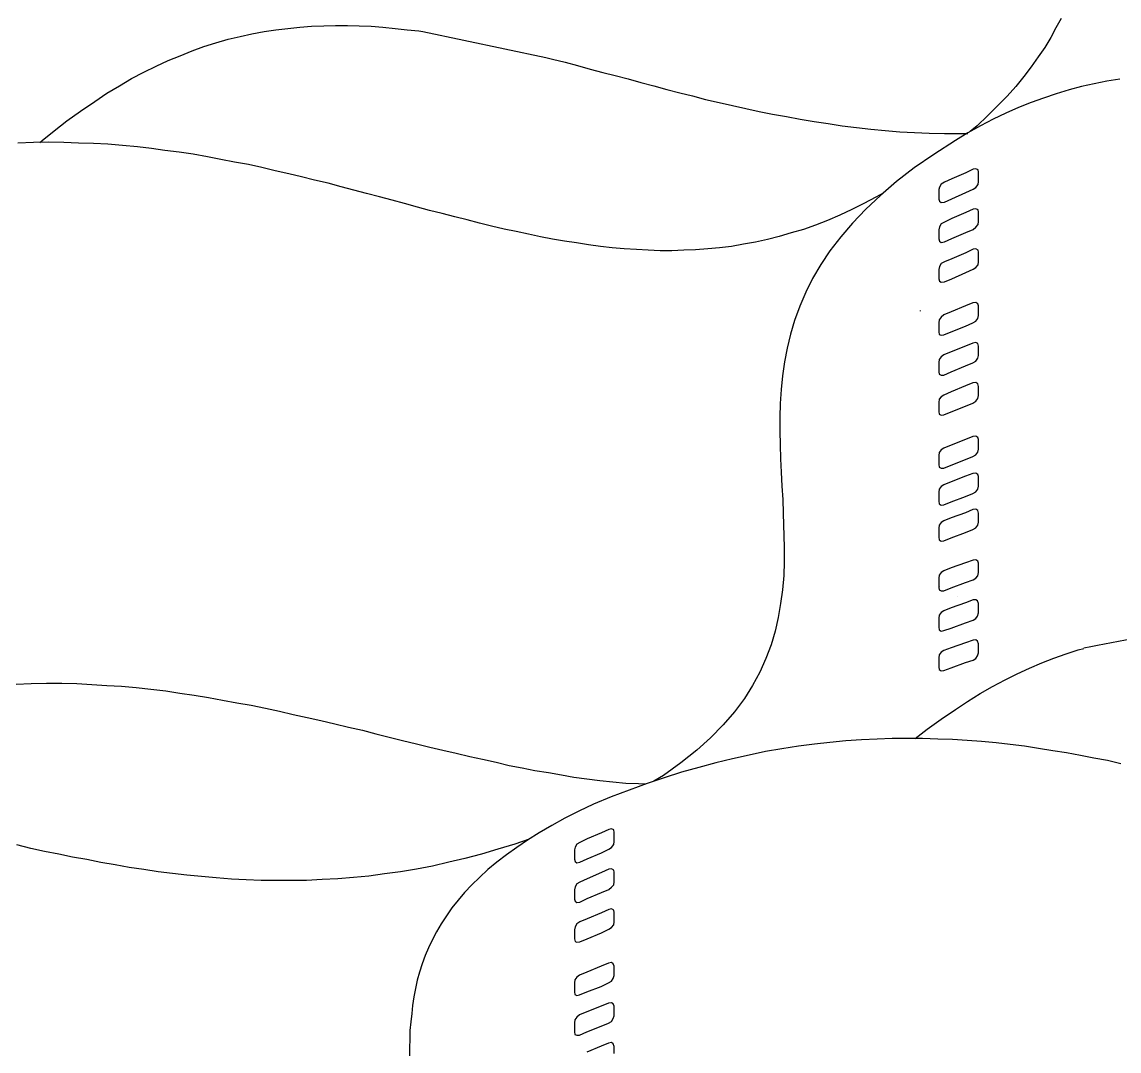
# Model space of a CAD drawing. Extents: x 638850 to 644908, y 297188 to 298900.
# Drawn here: x 639259.89 to 639299.07, y 297750.75 to 297787.5 of the extents above; entities that cross this region are included whole.
import ezdxf

# ---------------------------------------------------------------- set-up
doc = ezdxf.new("R2010")
doc.units = 0
for name, color, linetype in [('1', 7, 'Continuous'), ('16', 7, 'Continuous'), ('18', 7, 'Continuous'), ('2', 7, 'Continuous')]:
    doc.layers.add(name, color=color, linetype=linetype)

msp = doc.modelspace()

# ---------------------------------------------------------------- linework, layer by layer
at = {"layer": '1'}
msp.add_arc((639304.025, 297736.881), 28.925, 94.4334, 102.4037, dxfattribs=at)
at = {"layer": '16'}
msp.add_line((639291.978, 297777.171), (639291.978, 297777.191), dxfattribs=at)
for points in [[(639293.864, 297781.529), (639293.959, 297781.588), (639294.034, 297781.696), (639294.051, 297781.807), (639294.051, 297781.807), (639294.051, 297781.883), (639294.051, 297782.053), (639294.051, 297782.131), (639294.051, 297782.131), (639294.034, 297782.223), (639293.959, 297782.252), (639293.864, 297782.239), (639293.864, 297782.239), (639293.602, 297782.115), (639293.092, 297781.899), (639292.83, 297781.775), (639292.83, 297781.775), (639292.722, 297781.712), (639292.66, 297781.604), (639292.63, 297781.513), (639292.63, 297781.513), (639292.63, 297781.421), (639292.63, 297781.264), (639292.63, 297781.172), (639292.63, 297781.172), (639292.66, 297781.094), (639292.722, 297781.048), (639292.83, 297781.064), (639292.83, 297781.064), (639293.092, 297781.189), (639293.602, 297781.405), (639293.864, 297781.529), (639293.864, 297781.529), (639293.864, 297781.529)], [(639293.864, 297780.092), (639293.959, 297780.168), (639294.034, 297780.263), (639294.051, 297780.371), (639294.051, 297780.371), (639294.051, 297780.446), (639294.051, 297780.616), (639294.051, 297780.708), (639294.051, 297780.708), (639294.034, 297780.786), (639293.959, 297780.832), (639293.864, 297780.816), (639293.864, 297780.816), (639293.602, 297780.695), (639293.092, 297780.479), (639292.83, 297780.354), (639292.83, 297780.354), (639292.722, 297780.292), (639292.66, 297780.184), (639292.63, 297780.076), (639292.63, 297780.076), (639292.63, 297779.998), (639292.63, 297779.844), (639292.63, 297779.752), (639292.63, 297779.752), (639292.66, 297779.674), (639292.722, 297779.628), (639292.83, 297779.644), (639292.83, 297779.644), (639293.092, 297779.768), (639293.602, 297779.984), (639293.864, 297780.092), (639293.864, 297780.092), (639293.864, 297780.092)], [(639293.864, 297778.672), (639293.959, 297778.734), (639294.034, 297778.826), (639294.051, 297778.934), (639294.051, 297778.934), (639294.051, 297779.026), (639294.051, 297779.183), (639294.051, 297779.274), (639294.051, 297779.274), (639294.034, 297779.353), (639293.959, 297779.399), (639293.864, 297779.382), (639293.864, 297779.382), (639293.602, 297779.258), (639293.092, 297779.042), (639292.83, 297778.934), (639292.83, 297778.934), (639292.722, 297778.872), (639292.66, 297778.764), (639292.63, 297778.656), (639292.63, 297778.656), (639292.63, 297778.58), (639292.63, 297778.424), (639292.63, 297778.332), (639292.63, 297778.332), (639292.66, 297778.24), (639292.722, 297778.208), (639292.83, 297778.224), (639292.83, 297778.224), (639293.092, 297778.332), (639293.602, 297778.548), (639293.864, 297778.672), (639293.864, 297778.672), (639293.864, 297778.672)], [(639293.851, 297776.758), (639293.959, 297776.82), (639294.021, 297776.912), (639294.051, 297777.02), (639294.051, 297777.02), (639294.051, 297777.112), (639294.051, 297777.266), (639294.051, 297777.36), (639294.051, 297777.36), (639294.021, 297777.436), (639293.959, 297777.484), (639293.851, 297777.468), (639293.851, 297777.468), (639293.586, 297777.36), (639293.079, 297777.144), (639292.814, 297777.036), (639292.814, 297777.036), (639292.722, 297776.958), (639292.644, 297776.866), (639292.63, 297776.758), (639292.63, 297776.758), (639292.63, 297776.68), (639292.63, 297776.51), (639292.63, 297776.434), (639292.63, 297776.434), (639292.644, 297776.339), (639292.722, 297776.31), (639292.814, 297776.326), (639292.814, 297776.326), (639293.079, 297776.434), (639293.586, 297776.634), (639293.851, 297776.758), (639293.851, 297776.758), (639293.851, 297776.758)], [(639293.851, 297775.322), (639293.959, 297775.384), (639294.021, 297775.492), (639294.051, 297775.583), (639294.051, 297775.583), (639294.051, 297775.675), (639294.051, 297775.829), (639294.051, 297775.924), (639294.051, 297775.924), (639294.021, 297776.015), (639293.959, 297776.048), (639293.851, 297776.032), (639293.851, 297776.032), (639293.586, 297775.924), (639293.079, 297775.721), (639292.814, 297775.613), (639292.814, 297775.613), (639292.722, 297775.538), (639292.644, 297775.443), (639292.63, 297775.335), (639292.63, 297775.335), (639292.63, 297775.259), (639292.63, 297775.089), (639292.63, 297775.011), (639292.63, 297775.011), (639292.644, 297774.919), (639292.722, 297774.89), (639292.814, 297774.89), (639292.814, 297774.89), (639293.079, 297775.011), (639293.586, 297775.214), (639293.851, 297775.322), (639293.851, 297775.322), (639293.851, 297775.322)], [(639293.851, 297773.885), (639293.959, 297773.961), (639294.021, 297774.055), (639294.051, 297774.163), (639294.051, 297774.163), (639294.051, 297774.239), (639294.051, 297774.409), (639294.051, 297774.487), (639294.051, 297774.487), (639294.021, 297774.579), (639293.959, 297774.625), (639293.851, 297774.611), (639293.851, 297774.611), (639293.586, 297774.503), (639293.079, 297774.285), (639292.814, 297774.177), (639292.814, 297774.177), (639292.722, 297774.117), (639292.644, 297774.023), (639292.63, 297773.915), (639292.63, 297773.915), (639292.63, 297773.839), (639292.63, 297773.669), (639292.63, 297773.591), (639292.63, 297773.591), (639292.644, 297773.499), (639292.722, 297773.453), (639292.814, 297773.467), (639292.814, 297773.467), (639293.079, 297773.575), (639293.586, 297773.777), (639293.851, 297773.885), (639293.851, 297773.885), (639293.851, 297773.885)], [(639293.851, 297771.984), (639293.959, 297772.046), (639294.021, 297772.138), (639294.051, 297772.246), (639294.051, 297772.246), (639294.051, 297772.341), (639294.051, 297772.495), (639294.051, 297772.586), (639294.051, 297772.586), (639294.021, 297772.665), (639293.959, 297772.711), (639293.851, 297772.694), (639293.851, 297772.694), (639293.586, 297772.586), (639293.079, 297772.387), (639292.814, 297772.279), (639292.814, 297772.279), (639292.722, 297772.217), (639292.644, 297772.125), (639292.63, 297772.017), (639292.63, 297772.017), (639292.63, 297771.938), (639292.63, 297771.768), (639292.63, 297771.693), (639292.63, 297771.693), (639292.644, 297771.598), (639292.722, 297771.569), (639292.814, 297771.569), (639292.814, 297771.569), (639293.079, 297771.677), (639293.586, 297771.876), (639293.851, 297771.984), (639293.851, 297771.984), (639293.851, 297771.984)], [(639293.851, 297770.66), (639293.959, 297770.722), (639294.021, 297770.813), (639294.051, 297770.921), (639294.051, 297770.921), (639294.051, 297771.016), (639294.051, 297771.17), (639294.051, 297771.262), (639294.051, 297771.262), (639294.021, 297771.34), (639293.959, 297771.386), (639293.851, 297771.37), (639293.851, 297771.37), (639293.586, 297771.278), (639293.079, 297771.078), (639292.814, 297770.97), (639292.814, 297770.97), (639292.722, 297770.908), (639292.644, 297770.813), (639292.63, 297770.705), (639292.63, 297770.705), (639292.63, 297770.63), (639292.63, 297770.46), (639292.63, 297770.381), (639292.63, 297770.381), (639292.644, 297770.29), (639292.722, 297770.244), (639292.814, 297770.26), (639292.814, 297770.26), (639293.079, 297770.368), (639293.586, 297770.552), (639293.851, 297770.66), (639293.851, 297770.66), (639293.851, 297770.66)], [(639293.851, 297769.373), (639293.959, 297769.435), (639294.021, 297769.527), (639294.051, 297769.635), (639294.051, 297769.635), (639294.051, 297769.714), (639294.051, 297769.884), (639294.051, 297769.959), (639294.051, 297769.959), (639294.021, 297770.054), (639293.959, 297770.1), (639293.851, 297770.083), (639293.851, 297770.083), (639293.586, 297769.975), (639293.079, 297769.789), (639292.814, 297769.681), (639292.814, 297769.681), (639292.722, 297769.622), (639292.644, 297769.527), (639292.63, 297769.419), (639292.63, 297769.419), (639292.63, 297769.344), (639292.63, 297769.174), (639292.63, 297769.095), (639292.63, 297769.095), (639292.644, 297769.003), (639292.722, 297768.958), (639292.814, 297768.971), (639292.814, 297768.971), (639293.079, 297769.079), (639293.586, 297769.265), (639293.851, 297769.373), (639293.851, 297769.373), (639293.851, 297769.373)], [(639293.864, 297767.571), (639293.959, 297767.633), (639294.021, 297767.725), (639294.051, 297767.833), (639294.051, 297767.833), (639294.051, 297767.924), (639294.051, 297768.078), (639294.051, 297768.173), (639294.051, 297768.173), (639294.021, 297768.248), (639293.959, 297768.297), (639293.864, 297768.281), (639293.864, 297768.281), (639293.586, 297768.189), (639293.079, 297768.003), (639292.814, 297767.895), (639292.814, 297767.895), (639292.722, 297767.833), (639292.644, 297767.741), (639292.63, 297767.633), (639292.63, 297767.633), (639292.63, 297767.554), (639292.63, 297767.401), (639292.63, 297767.306), (639292.63, 297767.306), (639292.644, 297767.214), (639292.722, 297767.185), (639292.814, 297767.185), (639292.814, 297767.185), (639293.079, 297767.293), (639293.586, 297767.476), (639293.864, 297767.571), (639293.864, 297767.571), (639293.864, 297767.571)], [(639293.864, 297766.132), (639293.959, 297766.194), (639294.018, 297766.285), (639294.051, 297766.393), (639294.051, 297766.393), (639294.051, 297766.488), (639294.051, 297766.642), (639294.051, 297766.734), (639294.051, 297766.734), (639294.018, 297766.828), (639293.959, 297766.858), (639293.864, 297766.858), (639293.864, 297766.858), (639293.586, 297766.75), (639293.079, 297766.58), (639292.814, 297766.472), (639292.814, 297766.472), (639292.722, 297766.41), (639292.644, 297766.318), (639292.63, 297766.21), (639292.63, 297766.21), (639292.63, 297766.132), (639292.63, 297765.961), (639292.63, 297765.886), (639292.63, 297765.886), (639292.644, 297765.791), (639292.722, 297765.745), (639292.814, 297765.762), (639292.814, 297765.762), (639293.079, 297765.853), (639293.586, 297766.04), (639293.864, 297766.132), (639293.864, 297766.132), (639293.864, 297766.132)], [(639293.864, 297764.711), (639293.959, 297764.773), (639294.018, 297764.865), (639294.051, 297764.973), (639294.051, 297764.973), (639294.051, 297765.052), (639294.051, 297765.222), (639294.051, 297765.297), (639294.051, 297765.297), (639294.018, 297765.392), (639293.959, 297765.438), (639293.864, 297765.421), (639293.864, 297765.421), (639293.586, 297765.33), (639293.079, 297765.143), (639292.814, 297765.052), (639292.814, 297765.052), (639292.722, 297764.989), (639292.644, 297764.898), (639292.63, 297764.79), (639292.63, 297764.79), (639292.63, 297764.711), (639292.63, 297764.541), (639292.63, 297764.463), (639292.63, 297764.463), (639292.644, 297764.371), (639292.722, 297764.325), (639292.814, 297764.341), (639292.814, 297764.341), (639293.079, 297764.433), (639293.586, 297764.62), (639293.864, 297764.711), (639293.864, 297764.711), (639293.864, 297764.711)], [(639280.853, 297757.954), (639280.947, 297758.016), (639281.023, 297758.124), (639281.039, 297758.232), (639281.039, 297758.232), (639281.039, 297758.31), (639281.039, 297758.48), (639281.039, 297758.556), (639281.039, 297758.556), (639281.023, 297758.65), (639280.947, 297758.68), (639280.853, 297758.664), (639280.853, 297758.664), (639280.591, 297758.54), (639280.081, 297758.324), (639279.819, 297758.202), (639279.819, 297758.202), (639279.711, 297758.14), (639279.649, 297758.032), (639279.619, 297757.938), (639279.619, 297757.938), (639279.619, 297757.846), (639279.619, 297757.692), (639279.619, 297757.6), (639279.619, 297757.6), (639279.649, 297757.522), (639279.711, 297757.476), (639279.819, 297757.492), (639279.819, 297757.492), (639280.081, 297757.614), (639280.591, 297757.83), (639280.853, 297757.954), (639280.853, 297757.954), (639280.853, 297757.954)], [(639280.853, 297756.517), (639280.947, 297756.596), (639281.023, 297756.688), (639281.039, 297756.796), (639281.039, 297756.796), (639281.039, 297756.887), (639281.039, 297757.044), (639281.039, 297757.136), (639281.039, 297757.136), (639281.023, 297757.214), (639280.947, 297757.26), (639280.853, 297757.244), (639280.853, 297757.244), (639280.591, 297757.12), (639280.081, 297756.904), (639279.819, 297756.779), (639279.819, 297756.779), (639279.711, 297756.72), (639279.649, 297756.609), (639279.619, 297756.501), (639279.619, 297756.501), (639279.619, 297756.426), (639279.619, 297756.272), (639279.619, 297756.177), (639279.619, 297756.177), (639279.649, 297756.102), (639279.711, 297756.056), (639279.819, 297756.069), (639279.819, 297756.069), (639280.081, 297756.193), (639280.591, 297756.409), (639280.853, 297756.517), (639280.853, 297756.517), (639280.853, 297756.517)], [(639280.853, 297755.097), (639280.947, 297755.159), (639281.023, 297755.251), (639281.039, 297755.359), (639281.039, 297755.359), (639281.039, 297755.451), (639281.039, 297755.608), (639281.039, 297755.699), (639281.039, 297755.699), (639281.023, 297755.778), (639280.947, 297755.824), (639280.853, 297755.807), (639280.853, 297755.807), (639280.591, 297755.683), (639280.081, 297755.467), (639279.819, 297755.359), (639279.819, 297755.359), (639279.711, 297755.297), (639279.649, 297755.189), (639279.619, 297755.081), (639279.619, 297755.081), (639279.619, 297755.005), (639279.619, 297754.849), (639279.619, 297754.757), (639279.619, 297754.757), (639279.649, 297754.665), (639279.711, 297754.633), (639279.819, 297754.649), (639279.819, 297754.649), (639280.081, 297754.757), (639280.591, 297754.973), (639280.853, 297755.097), (639280.853, 297755.097), (639280.853, 297755.097)], [(639280.839, 297753.183), (639280.947, 297753.245), (639281.01, 297753.337), (639281.039, 297753.445), (639281.039, 297753.445), (639281.039, 297753.537), (639281.039, 297753.691), (639281.039, 297753.785), (639281.039, 297753.785), (639281.01, 297753.861), (639280.947, 297753.909), (639280.839, 297753.893), (639280.839, 297753.893), (639280.575, 297753.785), (639280.067, 297753.569), (639279.803, 297753.461), (639279.803, 297753.461), (639279.711, 297753.383), (639279.633, 297753.291), (639279.619, 297753.183), (639279.619, 297753.183), (639279.619, 297753.105), (639279.619, 297752.935), (639279.619, 297752.859), (639279.619, 297752.859), (639279.633, 297752.764), (639279.711, 297752.735), (639279.803, 297752.751), (639279.803, 297752.751), (639280.067, 297752.859), (639280.575, 297753.059), (639280.839, 297753.183), (639280.839, 297753.183), (639280.839, 297753.183)], [(639280.839, 297751.747), (639280.947, 297751.809), (639281.01, 297751.917), (639281.039, 297752.008), (639281.039, 297752.008), (639281.039, 297752.1), (639281.039, 297752.254), (639281.039, 297752.349), (639281.039, 297752.349), (639281.01, 297752.44), (639280.947, 297752.473), (639280.839, 297752.457), (639280.839, 297752.457), (639280.575, 297752.349), (639280.067, 297752.146), (639279.803, 297752.038), (639279.803, 297752.038), (639279.711, 297751.963), (639279.633, 297751.868), (639279.619, 297751.76), (639279.619, 297751.76), (639279.619, 297751.684), (639279.619, 297751.514), (639279.619, 297751.436), (639279.619, 297751.436), (639279.633, 297751.344), (639279.711, 297751.315), (639279.803, 297751.315), (639279.803, 297751.315), (639280.067, 297751.436), (639280.575, 297751.639), (639280.839, 297751.747), (639280.839, 297751.747), (639280.839, 297751.747)], [(639281.039, 297750.664), (639281.039, 297750.834), (639281.039, 297750.912), (639281.039, 297750.912), (639281.01, 297751.004), (639280.947, 297751.05), (639280.839, 297751.036), (639280.839, 297751.036), (639280.575, 297750.928), (639280.067, 297750.71)]]:
    msp.add_lwpolyline(points, dxfattribs=at)
at = {"layer": '18'}
for p, q in [((639292.673, 297767.343), (639292.673, 297767.343)), ((639293.299, 297766.986), (639293.299, 297766.986))]:
    msp.add_line(p, q, dxfattribs=at)
at = {"layer": '2'}
for p, q in [((639297.002, 297787.625), (639296.815, 297787.286)), ((639296.815, 297787.286), (639296.631, 297786.944)), ((639274.213, 297787.156), (639278.605, 297786.231)), ((639296.631, 297786.944), (639296.415, 297786.588)), ((639296.415, 297786.588), (639296.181, 297786.251)), ((639296.181, 297786.251), (639295.935, 297785.895)), ((639295.935, 297785.895), (639295.674, 297785.553)), ((639295.674, 297785.553), (639295.38, 297785.2)), ((639295.38, 297785.2), (639295.071, 297784.844)), ((639294.732, 297784.505), (639294.376, 297784.149)), ((639295.071, 297784.844), (639294.732, 297784.505)), ((639294.376, 297784.149), (639294.005, 297783.794)), ((639294.005, 297783.794), (639293.757, 297783.591))]:
    msp.add_line(p, q, dxfattribs=at)
for points in [[(639260.536, 297783.2), (639260.615, 297783.269), (639261.047, 297783.609), (639261.495, 297783.965), (639261.99, 297784.318), (639262.498, 297784.66), (639262.498, 297784.66), (639262.93, 297784.952), (639263.38, 297785.213), (639263.812, 297785.479), (639264.246, 297785.708), (639264.692, 297785.927), (639265.11, 297786.127), (639265.542, 297786.296), (639265.974, 297786.467), (639266.391, 297786.62), (639266.823, 297786.759), (639267.257, 297786.885), (639267.689, 297786.975), (639268.107, 297787.07), (639268.539, 297787.16), (639268.956, 297787.223), (639269.39, 297787.268), (639269.822, 297787.317), (639270.238, 297787.346), (639270.67, 297787.362), (639271.089, 297787.376), (639271.521, 297787.376), (639271.935, 297787.362), (639272.367, 297787.346), (639272.785, 297787.317), (639273.217, 297787.268), (639273.649, 297787.223), (639274.065, 297787.178), (639274.213, 297787.156)], [(639278.605, 297786.23), (639278.84, 297786.172), (639279.288, 297786.064), (639279.735, 297785.94), (639280.183, 297785.816), (639280.633, 297785.693), (639281.081, 297785.587), (639281.542, 297785.463), (639281.99, 297785.337), (639282.456, 297785.213), (639282.917, 297785.092), (639283.38, 297784.968), (639283.842, 297784.86), (639284.307, 297784.736), (639284.784, 297784.628), (639285.264, 297784.52), (639285.743, 297784.412), (639286.222, 297784.304), (639286.699, 297784.212), (639287.194, 297784.12), (639287.687, 297784.025), (639288.182, 297783.947), (639288.679, 297783.872), (639289.185, 297783.794), (639289.696, 297783.735), (639290.207, 297783.672), (639290.713, 297783.623), (639291.24, 297783.578), (639291.764, 297783.548), (639292.29, 297783.533), (639292.83, 297783.515), (639293.37, 297783.515), (639293.663, 297783.515)], [(639299.092, 297785.459), (639298.631, 297785.382), (639298.183, 297785.29), (639297.733, 297785.198), (639297.285, 297785.074), (639296.824, 297784.937), (639296.376, 297784.781), (639295.929, 297784.628), (639295.479, 297784.442), (639295.031, 297784.241), (639294.57, 297784.023), (639294.122, 297783.794), (639293.674, 297783.546), (639293.224, 297783.267), (639293.224, 297783.267), (639293.224, 297783.267)], [(639290.646, 297781.388), (639290.389, 297781.244), (639289.957, 297781.015), (639289.525, 297780.797), (639289.093, 297780.596), (639288.661, 297780.414), (639288.229, 297780.241), (639287.797, 297780.09), (639287.363, 297779.964), (639286.931, 297779.84), (639286.515, 297779.732), (639286.083, 297779.64), (639285.664, 297779.564), (639285.232, 297779.485), (639284.8, 297779.438), (639284.382, 297779.393), (639283.95, 297779.361), (639283.531, 297779.348), (639283.099, 297779.33), (639282.685, 297779.33), (639282.253, 297779.348), (639281.835, 297779.377), (639281.403, 297779.393), (639280.971, 297779.438), (639280.554, 297779.485), (639280.122, 297779.546), (639279.69, 297779.609), (639279.272, 297779.672), (639278.84, 297779.748), (639278.408, 297779.825), (639277.976, 297779.917), (639277.544, 297780.011), (639277.11, 297780.104), (639276.66, 297780.212), (639276.228, 297780.32), (639275.796, 297780.428), (639275.348, 297780.538), (639274.9, 297780.659), (639274.452, 297780.767), (639274.02, 297780.891), (639273.559, 297781.015), (639273.109, 297781.136), (639272.661, 297781.26), (639272.198, 297781.368), (639271.75, 297781.494), (639271.287, 297781.616), (639270.823, 297781.739), (639270.346, 297781.85), (639269.88, 297781.971), (639269.419, 297782.079), (639268.942, 297782.187), (639268.461, 297782.297), (639267.984, 297782.405), (639267.489, 297782.498), (639266.994, 297782.59), (639266.514, 297782.682), (639266.004, 297782.777), (639265.509, 297782.851), (639265.002, 297782.914), (639264.521, 297782.975), (639264.015, 297783.038), (639263.49, 297783.083), (639262.964, 297783.13), (639262.453, 297783.161), (639261.913, 297783.177), (639261.387, 297783.191), (639260.847, 297783.209), (639260.307, 297783.191), (639259.751, 297783.177)], [(639293.224, 297783.266), (639292.452, 297782.772), (639291.758, 297782.294), (639291.124, 297781.8), (639290.551, 297781.306), (639290.028, 297780.812), (639289.55, 297780.318), (639289.131, 297779.824), (639288.745, 297779.33), (639288.421, 297778.836), (639288.127, 297778.339), (639287.881, 297777.845), (639287.665, 297777.351), (639287.479, 297776.843), (639287.341, 297776.349), (639287.217, 297775.855), (639287.125, 297775.361), (639287.047, 297774.864), (639287.001, 297774.37), (639286.968, 297773.876), (639286.955, 297773.382), (639286.955, 297772.888), (639286.968, 297772.393), (639286.985, 297771.899), (639287.001, 297771.421), (639287.031, 297770.927), (639287.063, 297770.449), (639287.076, 297769.955), (639287.076, 297769.955), (639287.109, 297768.735), (639287.109, 297768.735), (639287.109, 297768.225), (639287.093, 297767.731), (639287.047, 297767.22), (639286.985, 297766.726), (639286.893, 297766.232), (639286.785, 297765.738), (639286.644, 297765.26), (639286.461, 297764.766), (639286.245, 297764.285), (639285.98, 297763.807), (639285.689, 297763.343), (639285.332, 297762.865), (639284.93, 297762.401), (639284.482, 297761.939), (639283.988, 297761.491), (639283.418, 297761.043), (639282.8, 297760.594), (639282.454, 297760.381)], [(639291.793, 297761.907), (639292.22, 297762.247), (639292.714, 297762.603), (639293.224, 297762.943), (639293.224, 297762.943), (639293.656, 297763.235), (639294.105, 297763.513), (639294.553, 297763.762), (639295.001, 297764.007), (639295.433, 297764.223), (639295.865, 297764.426), (639296.313, 297764.609), (639296.745, 297764.779), (639297.177, 297764.936), (639297.609, 297765.074), (639297.812, 297765.13)], [(639259.683, 297763.854), (639260.221, 297763.87), (639260.777, 297763.886), (639261.319, 297763.886), (639261.859, 297763.87), (639262.386, 297763.838), (639262.923, 297763.809), (639263.45, 297763.775), (639263.974, 297763.73), (639264.501, 297763.667), (639265.027, 297763.609), (639265.533, 297763.53), (639266.044, 297763.454), (639266.555, 297763.377), (639267.061, 297763.283), (639267.572, 297763.19), (639268.083, 297763.098), (639268.593, 297762.99), (639269.086, 297762.882), (639269.581, 297762.772), (639270.076, 297762.666), (639270.569, 297762.558), (639271.064, 297762.434), (639271.557, 297762.311), (639272.052, 297762.203), (639272.529, 297762.077), (639273.008, 297761.953), (639273.487, 297761.845), (639273.982, 297761.723), (639274.459, 297761.6), (639274.925, 297761.492), (639275.402, 297761.384), (639275.883, 297761.262), (639276.345, 297761.168), (639276.826, 297761.06), (639277.287, 297760.952), (639277.751, 297760.859), (639278.212, 297760.765), (639278.694, 297760.691), (639279.155, 297760.612), (639279.603, 297760.533), (639280.068, 297760.47), (639280.53, 297760.412), (639280.993, 297760.367), (639281.457, 297760.317), (639281.904, 297760.304), (639282.165, 297760.286)], [(639299.137, 297761.01), (639298.66, 297761.123), (639298.165, 297761.213), (639297.688, 297761.307), (639297.193, 297761.397), (639296.7, 297761.476), (639296.19, 297761.555), (639295.695, 297761.631), (639295.186, 297761.694), (639294.675, 297761.753), (639294.151, 297761.8), (639293.64, 297761.845), (639293.116, 297761.879), (639292.594, 297761.892), (639292.05, 297761.908), (639291.51, 297761.908), (639290.97, 297761.908), (639290.43, 297761.892), (639289.874, 297761.861), (639289.318, 297761.831), (639288.747, 297761.771), (639288.189, 297761.708), (639287.619, 297761.631), (639287.032, 297761.537), (639286.445, 297761.447), (639285.86, 297761.321), (639285.27, 297761.183), (639284.67, 297761.044), (639284.067, 297760.873), (639283.448, 297760.704), (639282.829, 297760.504), (639282.215, 297760.304), (639281.58, 297760.07), (639280.932, 297759.822), (639280.298, 297759.561), (639280.298, 297759.561), (639280.298, 297759.561), (639280.298, 297759.561), (639280.298, 297759.561), (639280.298, 297759.561), (639279.774, 297759.314), (639279.279, 297759.066), (639278.815, 297758.805), (639278.367, 297758.544), (639277.951, 297758.279), (639277.564, 297758.018), (639277.195, 297757.754), (639276.855, 297757.491)], [(639278.003, 297758.315), (639277.488, 297758.141), (639276.885, 297757.955), (639276.3, 297757.784), (639275.71, 297757.631), (639275.141, 297757.491), (639274.554, 297757.352), (639273.982, 297757.244), (639273.411, 297757.154), (639272.839, 297757.075), (639272.283, 297756.996), (639271.728, 297756.951), (639271.172, 297756.904), (639270.616, 297756.875), (639270.058, 297756.843), (639269.518, 297756.843), (639268.978, 297756.843), (639268.436, 297756.843), (639267.896, 297756.859), (639267.372, 297756.888), (639266.832, 297756.933), (639266.305, 297756.983), (639265.779, 297757.028), (639265.272, 297757.091), (639264.762, 297757.154), (639264.251, 297757.23), (639263.727, 297757.307), (639263.218, 297757.399), (639262.707, 297757.478), (639262.212, 297757.586), (639261.702, 297757.676), (639261.209, 297757.784), (639260.7, 297757.876), (639260.208, 297757.986), (639259.713, 297758.112)], [(639276.855, 297757.491), (639276.529, 297757.23), (639276.237, 297756.951), (639275.958, 297756.688), (639275.697, 297756.411), (639275.465, 297756.132), (639275.249, 297755.858), (639275.049, 297755.576), (639274.862, 297755.297), (639274.693, 297755.007), (639274.554, 297754.728), (639274.414, 297754.433), (639274.29, 297754.157), (639274.182, 297753.862), (639274.09, 297753.569), (639274.011, 297753.275), (639273.951, 297752.982), (639273.888, 297752.69), (639273.843, 297752.379), (639273.811, 297752.087), (639273.78, 297751.794), (639273.75, 297751.484), (639273.75, 297751.175), (639273.737, 297750.867), (639273.737, 297750.572)]]:
    msp.add_lwpolyline(points, dxfattribs=at)

doc.saveas('drawing.dxf')
